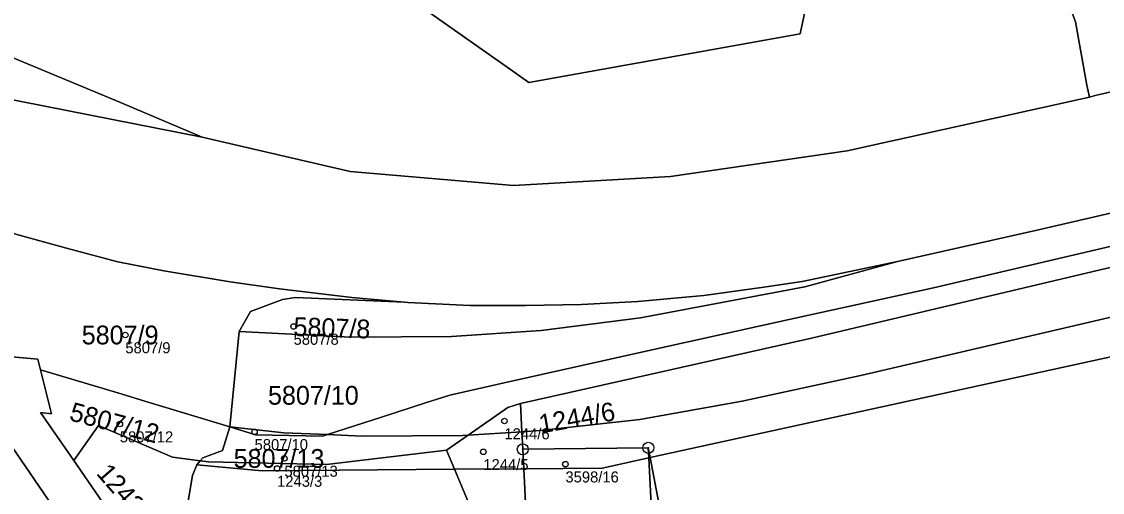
# Model space of a CAD drawing. Extents: x -690132 to -685994, y -975441 to -972444.
# Drawn here: x -687622.9 to -687525, y -974443.8 to -974401.2 of the extents above; entities that cross this region are included whole.
import ezdxf

# ---------------------------------------------------------------- set-up
doc = ezdxf.new("R2010")
doc.units = 0
for name, color, linetype in [('Definiční body', 7, 'Continuous'), ('Hranice parcel', 7, 'Continuous'), ('Parcelní čísla', 7, 'Continuous'), ('Polygon parcely', 7, 'Continuous'), ('Značky bodu BP', 7, 'Continuous')]:
    doc.layers.add(name, color=color, linetype=linetype)

msp = doc.modelspace()

# ---------------------------------------------------------------- linework, layer by layer
at = {"layer": 'Definiční body'}
for centre in [(-687613.48, -974429.59), (-687598.25, -974428.82), (-687579.16, -974437.38), (-687613.98, -974437.66), (-687601.78, -974438.36), (-687581.07, -974440.17), (-687599.08, -974440.77), (-687573.64, -974441.29), (-687599.74, -974441.68)]:
    msp.add_circle(centre, 0.25, dxfattribs=at)
at = {"layer": 'Hranice parcel'}
for p, q in [((-687639.33, -974405.22), (-687606.52, -974411.67)), ((-687463.11, -974418.19), (-687565.97, -974440.69)), ((-687603.17, -974429.28), (-687604.03, -974437.91)), ((-687577.58, -974438.35), (-687577.71, -974435.8)), ((-687584.42, -974440.02), (-687582.45, -974438.65)), ((-687582.45, -974438.65), (-687577.58, -974438.35)), ((-687577.58, -974438.35), (-687577.5, -974439.94)), ((-687583.69, -974441.75), (-687584.42, -974440.02)), ((-687577.5, -974439.94), (-687566.14, -974439.81)), ((-687577.5, -974439.94), (-687577.41, -974441.7)), ((-687565.97, -974440.69), (-687566.14, -974439.81)), ((-687566.14, -974439.81), (-687566.09, -974440.72)), ((-687618.15, -974440.96), (-687609.29, -974453.81)), ((-687607.02, -974441.34), (-687606.7, -974440.99)), ((-687565.58, -974451.05), (-687566.09, -974440.72)), ((-687577.41, -974441.7), (-687583.69, -974441.75)), ((-687583.69, -974441.75), (-687581.88, -974446.05)), ((-687576.85, -974452.78), (-687577.41, -974441.7))]:
    msp.add_line(p, q, dxfattribs=at)
for points in [[(-687612.78, -974381.22), (-687610.56, -974383.04), (-687578.61, -974405.53), (-687576.94, -974406.72), (-687552.39, -974402.31), (-687551.66, -974398.88), (-687551.28, -974397.8), (-687549.04, -974389.43), (-687548.43, -974387.15)], [(-687529.3, -974393.88), (-687529.71, -974395.17), (-687527.46, -974401.24), (-687526.45, -974406.97), (-687526.21, -974408.05)], [(-687636.72, -974399.03), (-687613.91, -974408.52), (-687606.52, -974411.67)], [(-687595.18, -974438.61), (-687590.29, -974437.04), (-687586.31, -974435.73), (-687584.09, -974435.03), (-687579.19, -974433.91), (-687565.67, -974430.89), (-687552.83, -974428.08), (-687540.32, -974425.31), (-687451.23, -974404.46), (-687447.54, -974403.16), (-687444.67, -974402.03), (-687441.25, -974400.45)], [(-687526.21, -974408.05), (-687525.56, -974407.88), (-687524.74, -974407.69), (-687518.02, -974406.03), (-687503.21, -974404.22)], [(-687451.39, -974406.67), (-687475.49, -974411.92), (-687551.37, -974429.89), (-687577.71, -974435.8)], [(-687606.52, -974411.67), (-687593.14, -974414.78), (-687578.34, -974416.05), (-687564.12, -974415.25), (-687548.14, -974412.9), (-687526.21, -974408.05)], [(-687479.56, -974408.07), (-687488.01, -974410.07), (-687501.68, -974413.27), (-687515.56, -974416.54), (-687530.82, -974420.06), (-687543.58, -974422.94)], [(-687588.21, -974426.63), (-687592.98, -974426.19), (-687599.53, -974425.42), (-687603.98, -974424.79), (-687609.98, -974423.78), (-687614.16, -974422.96), (-687618.47, -974421.81), (-687623.31, -974420.5), (-687628.11, -974418.91), (-687632.84, -974417.15), (-687633.72, -974417.11), (-687634.04, -974417.82), (-687634.33, -974418.43)], [(-687480.11, -974417.69), (-687546.79, -974433.22), (-687557.64, -974435.57), (-687566.91, -974437.23), (-687575.92, -974438.25), (-687577.58, -974438.35)], [(-687573.97, -974483.77), (-687574.27, -974483.78), (-687578.28, -974483.97), (-687580.2, -974483.61), (-687585.48, -974482.28), (-687590.41, -974480.11), (-687596.43, -974475.44), (-687600.61, -974471.35), (-687608.43, -974462.12), (-687630.19, -974430.33), (-687631.49, -974428.62), (-687636.39, -974422.82), (-687637.02, -974422.52), (-687646.67, -974418.28)], [(-687634.33, -974418.43), (-687628.97, -974424.85), (-687627.06, -974427.71), (-687624.41, -974431.52), (-687621.4, -974431.77), (-687621.16, -974432.73)], [(-687543.58, -974422.94), (-687551.96, -974425.24), (-687566.83, -974428.03), (-687575.85, -974429.18), (-687583.96, -974429.74), (-687593.06, -974429.79), (-687603.17, -974429.28)], [(-687543.58, -974422.94), (-687552.21, -974424.74), (-687555.68, -974425.26), (-687561.1, -974426.01), (-687567.07, -974426.57), (-687572.18, -974426.84), (-687577.24, -974426.93), (-687582.25, -974426.92), (-687587.92, -974426.66), (-687588.21, -974426.63)], [(-687588.21, -974426.63), (-687598.08, -974426.18), (-687599.25, -974426.38), (-687602.14, -974427.46), (-687603.17, -974429.28)], [(-687621.16, -974432.73), (-687613.78, -974434.95), (-687611.71, -974435.58), (-687604.03, -974437.91)], [(-687621.16, -974432.73), (-687620.17, -974436.74), (-687621.16, -974436.6), (-687618.15, -974440.96)], [(-687577.71, -974435.8), (-687578.86, -974436.15), (-687582.45, -974438.65)], [(-687606.7, -974440.99), (-687609.22, -974440.64), (-687615.91, -974437.78), (-687618.15, -974440.96)], [(-687606.7, -974440.99), (-687606.46, -974440.71), (-687604.67, -974440.06), (-687604.03, -974437.91)], [(-687604.03, -974437.91), (-687599.12, -974438.44), (-687595.18, -974438.61)], [(-687604.03, -974437.91), (-687601.7, -974438.62), (-687595.64, -974438.76), (-687595.18, -974438.61)], [(-687582.45, -974438.65), (-687582.97, -974438.68), (-687592.05, -974438.75), (-687595.18, -974438.61)], [(-687584.42, -974440.02), (-687595.28, -974441.31), (-687605.94, -974441.09), (-687606.7, -974440.99)], [(-687566.09, -974440.72), (-687570.31, -974441.64), (-687577.41, -974441.7)], [(-687565.97, -974440.69), (-687564.68, -974447.54), (-687554.57, -974445.27), (-687549.78, -974466.55), (-687548, -974467.32), (-687546.05, -974468.84), (-687544.52, -974470.83), (-687543.5, -974473.29), (-687542.76, -974476.54)], [(-687607.02, -974441.34), (-687607.41, -974442.32), (-687608.25, -974447.3), (-687609.29, -974453.81)], [(-687583.69, -974441.75), (-687601.1, -974441.9), (-687607.02, -974441.34)]]:
    msp.add_lwpolyline(points, dxfattribs=at)
at = {"layer": 'Polygon parcely'}
for points in [[(-687464.41, -974396.08), (-687500.54, -974404.73), (-687503.21, -974404.22), (-687518.02, -974406.03), (-687524.74, -974407.69), (-687525.56, -974407.88), (-687526.21, -974408.05), (-687548.14, -974412.9), (-687564.12, -974415.25), (-687578.34, -974416.05), (-687593.14, -974414.78), (-687606.52, -974411.67), (-687639.33, -974405.22), (-687645.48, -974404.01), (-687695.18, -974381.34)], [(-687551.66, -974398.88), (-687552.39, -974402.31), (-687576.94, -974406.72), (-687578.61, -974405.53), (-687610.56, -974383.04)], [(-687610.56, -974383.04), (-687578.61, -974405.53), (-687576.94, -974406.72), (-687552.39, -974402.31), (-687551.66, -974398.88)], [(-687636.72, -974399.03), (-687613.91, -974408.52), (-687606.52, -974411.67), (-687593.14, -974414.78), (-687578.34, -974416.05), (-687564.12, -974415.25), (-687548.14, -974412.9), (-687526.21, -974408.05), (-687526.45, -974406.97), (-687527.46, -974401.24), (-687529.71, -974395.17)], [(-687680.99, -974397.3), (-687645.3, -974413.5), (-687644.66, -974413.78), (-687634.96, -974418.13), (-687634.33, -974418.43), (-687634.04, -974417.82), (-687633.72, -974417.11), (-687632.84, -974417.15), (-687628.11, -974418.91), (-687623.31, -974420.5), (-687618.47, -974421.81), (-687614.16, -974422.96), (-687609.98, -974423.78)], [(-687609.98, -974423.78), (-687603.98, -974424.79), (-687599.53, -974425.42), (-687592.98, -974426.19), (-687588.21, -974426.63), (-687587.92, -974426.66), (-687582.25, -974426.92), (-687577.24, -974426.93), (-687572.18, -974426.84), (-687567.07, -974426.57), (-687561.1, -974426.01), (-687555.68, -974425.26), (-687552.21, -974424.74), (-687543.58, -974422.94), (-687530.82, -974420.06), (-687515.56, -974416.54), (-687501.68, -974413.27), (-687488.01, -974410.07), (-687479.56, -974408.07), (-687473.49, -974406.64), (-687459.08, -974403.21), (-687451.96, -974401.41), (-687446.36, -974399.22)], [(-687515.56, -974416.54), (-687530.82, -974420.06), (-687543.58, -974422.94), (-687551.96, -974425.24), (-687566.83, -974428.03), (-687575.85, -974429.18), (-687583.96, -974429.74), (-687593.06, -974429.79), (-687603.17, -974429.28), (-687604.03, -974437.91), (-687599.12, -974438.44), (-687595.18, -974438.61), (-687590.29, -974437.04), (-687586.31, -974435.73), (-687584.09, -974435.03), (-687579.19, -974433.91), (-687565.67, -974430.89), (-687552.83, -974428.08), (-687540.32, -974425.31), (-687451.23, -974404.46)], [(-687463.11, -974418.19), (-687565.97, -974440.69), (-687564.68, -974447.54), (-687554.57, -974445.27), (-687549.78, -974466.55), (-687548, -974467.32), (-687546.05, -974468.84), (-687544.52, -974470.83), (-687543.5, -974473.29), (-687542.76, -974476.54), (-687500.75, -974466.83)], [(-687624.41, -974431.52), (-687621.4, -974431.77), (-687621.16, -974432.73), (-687613.78, -974434.95), (-687611.71, -974435.58), (-687604.03, -974437.91), (-687603.17, -974429.28), (-687602.14, -974427.46), (-687599.25, -974426.38), (-687598.08, -974426.18), (-687588.21, -974426.63), (-687592.98, -974426.19), (-687599.53, -974425.42), (-687603.98, -974424.79), (-687609.98, -974423.78), (-687614.16, -974422.96), (-687618.47, -974421.81), (-687623.31, -974420.5)], [(-687630.93, -974460.07), (-687594.6, -974491.45), (-687595.26, -974492.2), (-687593.74, -974493.51), (-687577.54, -974496.85), (-687560.22, -974492.87), (-687557.93, -974492.34), (-687556.57, -974492.01), (-687549.68, -974490.34), (-687552, -974480.47), (-687552.4, -974478.77), (-687558.35, -974480.14), (-687573.97, -974483.77), (-687574.27, -974483.78), (-687578.28, -974483.97), (-687580.2, -974483.61), (-687585.48, -974482.28), (-687590.41, -974480.11), (-687596.43, -974475.44), (-687600.61, -974471.35), (-687608.43, -974462.12), (-687630.19, -974430.33)], [(-687630.19, -974430.33), (-687608.43, -974462.12)], [(-687609.29, -974453.81), (-687618.15, -974440.96), (-687621.16, -974436.6), (-687620.17, -974436.74), (-687621.16, -974432.73), (-687621.4, -974431.77), (-687624.41, -974431.52)]]:
    msp.add_lwpolyline(points, dxfattribs=at)
for points in [[(-687529.3, -974393.88), (-687529.71, -974395.17), (-687527.46, -974401.24), (-687526.45, -974406.97), (-687526.21, -974408.05), (-687525.56, -974407.88), (-687524.74, -974407.69), (-687518.02, -974406.03), (-687503.21, -974404.22), (-687524.1, -974397.01), (-687523.7, -974395.86)], [(-687639.33, -974405.22), (-687606.52, -974411.67), (-687613.91, -974408.52), (-687636.72, -974399.03)], [(-687450.62, -974406.28), (-687447.15, -974404.31), (-687441.25, -974400.45), (-687444.67, -974402.03), (-687447.54, -974403.16), (-687451.23, -974404.46), (-687540.32, -974425.31), (-687552.83, -974428.08), (-687565.67, -974430.89), (-687579.19, -974433.91), (-687584.09, -974435.03), (-687586.31, -974435.73), (-687590.29, -974437.04), (-687595.18, -974438.61), (-687592.05, -974438.75), (-687582.97, -974438.68), (-687582.45, -974438.65), (-687578.86, -974436.15), (-687577.71, -974435.8), (-687551.37, -974429.89), (-687475.49, -974411.92), (-687451.39, -974406.67)], [(-687480.11, -974417.69), (-687472.85, -974415.85), (-687468.05, -974414.25), (-687458.94, -974410.5), (-687451.39, -974406.67), (-687475.49, -974411.92), (-687551.37, -974429.89), (-687577.71, -974435.8), (-687577.58, -974438.35), (-687575.92, -974438.25), (-687566.91, -974437.23), (-687557.64, -974435.57), (-687546.79, -974433.22)], [(-687454.07, -974411.61), (-687480.11, -974417.69), (-687546.79, -974433.22), (-687557.64, -974435.57), (-687566.91, -974437.23), (-687575.92, -974438.25), (-687577.58, -974438.35), (-687577.5, -974439.94), (-687566.14, -974439.81), (-687565.97, -974440.69), (-687463.11, -974418.19), (-687454.36, -974411.74)], [(-687577.24, -974426.93), (-687582.25, -974426.92), (-687587.92, -974426.66), (-687588.21, -974426.63), (-687598.08, -974426.18), (-687599.25, -974426.38), (-687602.14, -974427.46), (-687603.17, -974429.28), (-687593.06, -974429.79), (-687583.96, -974429.74), (-687575.85, -974429.18), (-687566.83, -974428.03), (-687551.96, -974425.24), (-687543.58, -974422.94), (-687552.21, -974424.74), (-687555.68, -974425.26), (-687561.1, -974426.01), (-687567.07, -974426.57), (-687572.18, -974426.84)], [(-687621.16, -974436.6), (-687618.15, -974440.96), (-687615.91, -974437.78), (-687609.22, -974440.64), (-687606.7, -974440.99), (-687606.46, -974440.71), (-687604.67, -974440.06), (-687604.03, -974437.91), (-687611.71, -974435.58), (-687613.78, -974434.95), (-687621.16, -974432.73), (-687620.17, -974436.74)], [(-687577.71, -974435.8), (-687578.86, -974436.15), (-687582.45, -974438.65), (-687577.58, -974438.35)], [(-687609.22, -974440.64), (-687615.91, -974437.78), (-687618.15, -974440.96), (-687609.29, -974453.81), (-687608.25, -974447.3), (-687607.41, -974442.32), (-687607.02, -974441.34), (-687606.7, -974440.99)], [(-687582.97, -974438.68), (-687592.05, -974438.75), (-687595.18, -974438.61), (-687595.64, -974438.76), (-687601.7, -974438.62), (-687604.03, -974437.91), (-687604.67, -974440.06), (-687606.46, -974440.71), (-687606.7, -974440.99), (-687605.94, -974441.09), (-687595.28, -974441.31), (-687584.42, -974440.02), (-687582.45, -974438.65)], [(-687601.7, -974438.62), (-687595.64, -974438.76), (-687595.18, -974438.61), (-687599.12, -974438.44), (-687604.03, -974437.91)], [(-687583.69, -974441.75), (-687577.41, -974441.7), (-687577.5, -974439.94), (-687577.58, -974438.35), (-687582.45, -974438.65), (-687584.42, -974440.02)], [(-687584.42, -974440.02), (-687595.28, -974441.31), (-687605.94, -974441.09), (-687606.7, -974440.99), (-687607.02, -974441.34), (-687601.1, -974441.9), (-687583.69, -974441.75)], [(-687577.41, -974441.7), (-687570.31, -974441.64), (-687566.09, -974440.72), (-687566.14, -974439.81), (-687577.5, -974439.94)], [(-687552.4, -974478.77), (-687542.76, -974476.54), (-687543.5, -974473.29), (-687544.52, -974470.83), (-687546.05, -974468.84), (-687548, -974467.32), (-687549.78, -974466.55), (-687554.57, -974445.27), (-687564.68, -974447.54), (-687565.97, -974440.69), (-687566.14, -974439.81), (-687566.09, -974440.72), (-687565.58, -974451.05), (-687561.66, -974468.35), (-687560.6, -974473.03), (-687560.02, -974472.89), (-687558.35, -974480.14)], [(-687565.58, -974451.05), (-687566.09, -974440.72), (-687570.31, -974441.64), (-687577.41, -974441.7), (-687576.85, -974452.78)], [(-687609.29, -974453.81), (-687603.81, -974461.75), (-687598.61, -974468.25), (-687597.135, -974470.007), (-687595.586, -974471.697), (-687594.084, -974473.204), (-687592.398, -974474.758), (-687590.645, -974476.238), (-687588.83, -974477.64), (-687586.51, -974478.91), (-687585.7, -974479.18), (-687583.88, -974479.79), (-687578.63, -974481.17), (-687578.67, -974480.89), (-687579.02, -974471.82), (-687589.9, -974472.42), (-687591.85, -974446.49), (-687581.88, -974446.05), (-687583.69, -974441.75), (-687601.1, -974441.9), (-687607.02, -974441.34), (-687607.41, -974442.32), (-687608.25, -974447.3)], [(-687575.96, -974470.26), (-687576.85, -974452.78), (-687577.41, -974441.7), (-687583.69, -974441.75), (-687581.88, -974446.05), (-687580.52, -974446.03), (-687579.2, -974445.93), (-687578.89, -974449.83), (-687578.77, -974451.44), (-687578.66, -974453.05), (-687577.29, -974471.72), (-687578.62, -974471.81), (-687579.02, -974471.82), (-687578.67, -974480.89), (-687574.98, -974480.33), (-687575.72, -974475.05)]]:
    msp.add_lwpolyline(points, close=True, dxfattribs=at)
at = {"layer": 'Značky bodu BP'}
for centre, radius in [((-687577.5, -974439.94), 0.5), ((-687577.5, -974439.94), 0.0303), ((-687566.14, -974439.81), 0.5), ((-687566.14, -974439.81), 0.0303)]:
    msp.add_circle(centre, radius, dxfattribs=at)

# ---------------------------------------------------------------- texts
at = {"layer": 'Definiční body'}
for s, p in [('5807/8', (-687598.25, -974430.476)), ('5807/9', (-687613.48, -974431.246)), ('5807/12', (-687613.98, -974439.316)), ('1244/6', (-687579.16, -974439.036)), ('5807/10', (-687601.78, -974440.016)), ('1244/5', (-687581.07, -974441.826)), ('5807/13', (-687599.08, -974442.426)), ('3598/16', (-687573.64, -974442.946)), ('1243/3', (-687599.74, -974443.336))]:
    msp.add_text(s, height=1, dxfattribs=at).set_placement(p)
at = {"layer": 'Parcelní čísla'}
for s, rotation, p in [('5807/8', 358, (-687598.279, -974429.669)), ('5807/12', 345, (-687618.64, -974437.291)), ('1244/6', 10, (-687575.88, -974438.512)), ('1243/2', 311, (-687616.171, -974442.168))]:
    msp.add_text(s, height=1.7, rotation=rotation, dxfattribs=at).set_placement(p)
for s, p in [('5807/9', (-687617.427, -974430.44)), ('5807/10', (-687600.566, -974435.9)), ('5807/13', (-687603.676, -974441.62))]:
    msp.add_text(s, height=1.7, dxfattribs=at).set_placement(p)

doc.saveas('drawing.dxf')
